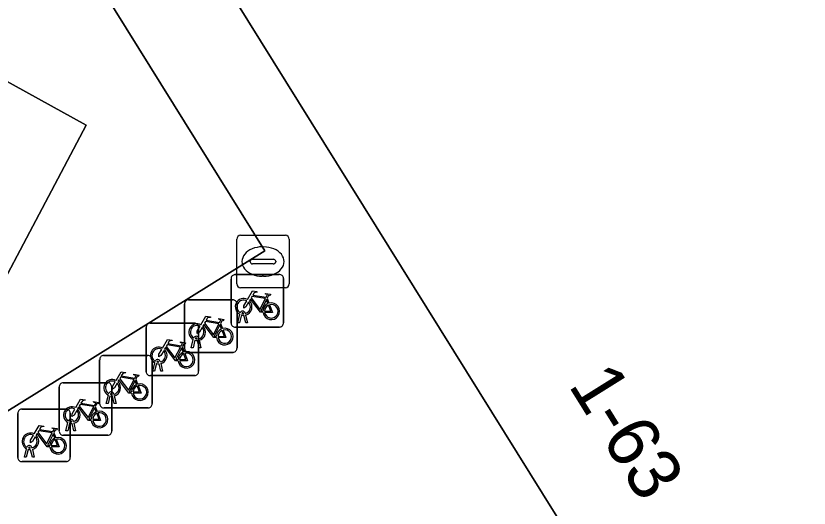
# Model space of a CAD drawing. Extents: x 159279 to 160377, y 384531 to 385888.
# Drawn here: x 159803.8 to 159818.92, y 385538.95 to 385548.32 of the extents above; entities that cross this region are included whole.
import ezdxf

# ---------------------------------------------------------------- set-up
doc = ezdxf.new("R2010")
doc.units = 0
for name, color, linetype in [('IMGEO_Fietsenrek', 7, 'Continuous'), ('IMGEO_Groenvoorziening', 7, 'Continuous'), ('IMGEO_Kolk', 7, 'Continuous'), ('IMGEO_Pand', 7, 'Continuous'), ('IMGEO_Pand_nummerreeks', 7, 'Continuous'), ('IMGEO_Parkeervlak_open', 7, 'Continuous'), ('IMGEO_Voetpad_open', 7, 'Continuous')]:
    doc.layers.add(name, color=color, linetype=linetype)

msp = doc.modelspace()

# ---------------------------------------------------------------- linework, layer by layer
at = {"layer": 'IMGEO_Fietsenrek'}
for p, q in [((159807.899, 385542.469), (159807.899, 385543.31)), ((159807.899, 385543.31), (159807.899, 385542.469)), ((159807.974, 385543.394), (159808.815, 385543.394)), ((159808.815, 385543.394), (159807.974, 385543.394)), ((159808.899, 385543.319), (159808.899, 385542.478)), ((159808.899, 385542.478), (159808.899, 385543.319)), ((159807.013, 385541.988), (159807.013, 385542.829)), ((159807.013, 385542.829), (159807.013, 385541.988)), ((159807.088, 385542.913), (159807.929, 385542.913)), ((159807.929, 385542.913), (159807.088, 385542.913)), ((159808.013, 385542.838), (159808.013, 385541.997)), ((159808.013, 385541.997), (159808.013, 385542.838)), ((159808.586, 385542.943), (159808.622, 385542.848)), ((159808.137, 385542.65), (159808.136, 385542.654)), ((159808.168, 385542.661), (159808.169, 385542.654)), ((159808.026, 385542.478), (159808.065, 385542.638)), ((159808.095, 385542.626), (159808.06, 385542.478)), ((159808.178, 385542.478), (159808.144, 385542.62)), ((159808.176, 385542.624), (159808.211, 385542.478)), ((159806.281, 385541.545), (159806.281, 385542.386)), ((159806.281, 385542.386), (159806.281, 385541.545)), ((159806.356, 385542.47), (159807.197, 385542.47)), ((159807.197, 385542.47), (159806.356, 385542.47)), ((159807.281, 385542.395), (159807.281, 385541.554)), ((159807.281, 385541.554), (159807.281, 385542.395)), ((159807.7, 385542.462), (159807.736, 385542.367)), ((159808.824, 385542.394), (159807.983, 385542.394)), ((159807.983, 385542.394), (159808.824, 385542.394)), ((159808.06, 385542.478), (159808.026, 385542.478)), ((159808.211, 385542.478), (159808.178, 385542.478)), ((159807.14, 385541.997), (159807.179, 385542.157)), ((159807.209, 385542.145), (159807.174, 385541.997)), ((159807.251, 385542.169), (159807.25, 385542.173)), ((159807.292, 385541.997), (159807.258, 385542.139)), ((159807.282, 385542.18), (159807.283, 385542.173)), ((159807.29, 385542.143), (159807.325, 385541.997)), ((159806.968, 385542.019), (159807.004, 385541.924)), ((159807.938, 385541.913), (159807.097, 385541.913)), ((159807.097, 385541.913), (159807.938, 385541.913)), ((159807.174, 385541.997), (159807.14, 385541.997)), ((159807.325, 385541.997), (159807.292, 385541.997)), ((159805.395, 385540.929), (159805.395, 385541.77)), ((159805.395, 385541.77), (159805.395, 385540.929)), ((159805.47, 385541.854), (159806.311, 385541.854)), ((159806.311, 385541.854), (159805.47, 385541.854)), ((159806.395, 385541.779), (159806.395, 385540.938)), ((159806.395, 385540.938), (159806.395, 385541.779)), ((159806.55, 385541.737), (159806.551, 385541.73)), ((159806.408, 385541.554), (159806.447, 385541.714)), ((159806.477, 385541.702), (159806.442, 385541.554)), ((159806.519, 385541.726), (159806.518, 385541.73)), ((159806.56, 385541.554), (159806.526, 385541.696)), ((159806.558, 385541.7), (159806.593, 385541.554)), ((159807.206, 385541.47), (159806.365, 385541.47)), ((159806.365, 385541.47), (159807.206, 385541.47)), ((159806.442, 385541.554), (159806.408, 385541.554)), ((159806.593, 385541.554), (159806.56, 385541.554)), ((159804.7, 385541.334), (159805.541, 385541.334)), ((159805.541, 385541.334), (159804.7, 385541.334)), ((159806.082, 385541.403), (159806.118, 385541.308)), ((159804.625, 385540.409), (159804.625, 385541.25)), ((159804.625, 385541.25), (159804.625, 385540.409)), ((159805.625, 385541.259), (159805.625, 385540.418)), ((159805.625, 385540.418), (159805.625, 385541.259)), ((159805.522, 385540.938), (159805.561, 385541.098)), ((159805.591, 385541.086), (159805.556, 385540.938)), ((159805.633, 385541.11), (159805.632, 385541.114)), ((159805.674, 385540.938), (159805.64, 385541.08)), ((159805.664, 385541.121), (159805.665, 385541.114)), ((159805.672, 385541.084), (159805.707, 385540.938)), ((159803.91, 385540.833), (159804.751, 385540.833)), ((159804.751, 385540.833), (159803.91, 385540.833)), ((159805.312, 385540.883), (159805.348, 385540.788)), ((159806.32, 385540.854), (159805.479, 385540.854)), ((159805.479, 385540.854), (159806.32, 385540.854)), ((159805.556, 385540.938), (159805.522, 385540.938)), ((159805.707, 385540.938), (159805.674, 385540.938)), ((159803.835, 385539.908), (159803.835, 385540.749)), ((159803.835, 385540.749), (159803.835, 385539.908)), ((159804.835, 385540.758), (159804.835, 385539.917)), ((159804.835, 385539.917), (159804.835, 385540.758)), ((159804.752, 385540.418), (159804.791, 385540.578)), ((159804.821, 385540.566), (159804.786, 385540.418)), ((159804.863, 385540.59), (159804.862, 385540.594)), ((159804.904, 385540.418), (159804.87, 385540.56)), ((159804.894, 385540.601), (159804.895, 385540.594)), ((159804.902, 385540.564), (159804.937, 385540.418)), ((159804.522, 385540.382), (159804.558, 385540.287)), ((159804.786, 385540.418), (159804.752, 385540.418)), ((159804.937, 385540.418), (159804.904, 385540.418)), ((159805.55, 385540.334), (159804.709, 385540.334)), ((159804.709, 385540.334), (159805.55, 385540.334)), ((159803.962, 385539.917), (159804.001, 385540.077)), ((159804.073, 385540.089), (159804.072, 385540.093)), ((159804.104, 385540.1), (159804.105, 385540.093)), ((159804.031, 385540.065), (159803.996, 385539.917)), ((159804.114, 385539.917), (159804.08, 385540.059)), ((159804.112, 385540.063), (159804.147, 385539.917)), ((159804.76, 385539.833), (159803.919, 385539.833)), ((159803.919, 385539.833), (159804.76, 385539.833)), ((159803.996, 385539.917), (159803.962, 385539.917)), ((159804.147, 385539.917), (159804.114, 385539.917))]:
    msp.add_line(p, q, dxfattribs=at)
for points in [[(159808.212, 385542.92), (159808.307, 385543.084), (159808.393, 385543.07), (159808.395, 385543.061), (159808.339, 385543.05), (159808.312, 385543.005), (159808.568, 385542.964)], [(159808.555, 385542.939), (159808.298, 385542.98), (159808.281, 385542.951), (159808.448, 385542.731), (159808.555, 385542.939)], [(159808.568, 385542.964), (159808.593, 385543.013), (159808.587, 385543.017), (159808.564, 385543.021), (159808.552, 385543.028), (159808.551, 385543.031), (159808.553, 385543.036), (159808.648, 385543.021), (159808.65, 385543.011), (159808.64, 385542.998), (159808.628, 385542.992), (159808.614, 385542.998), (159808.586, 385542.943)], [(159808.233, 385542.868), (159808.181, 385542.778), (159808.141, 385542.753), (159808.142, 385542.8), (159808.197, 385542.894)], [(159808.508, 385542.676), (159808.458, 385542.676), (159808.267, 385542.927), (159808.248, 385542.895)], [(159808.603, 385542.841), (159808.573, 385542.918), (159808.464, 385542.7), (159808.507, 385542.7)], [(159808.537, 385542.7), (159808.657, 385542.699), (159808.613, 385542.813)], [(159808.633, 385542.82), (159808.688, 385542.675), (159808.538, 385542.675)], [(159807.326, 385542.439), (159807.421, 385542.603), (159807.507, 385542.589), (159807.509, 385542.58), (159807.453, 385542.569), (159807.426, 385542.524), (159807.682, 385542.483)], [(159807.669, 385542.458), (159807.412, 385542.499), (159807.395, 385542.47), (159807.562, 385542.25), (159807.669, 385542.458)], [(159807.682, 385542.483), (159807.707, 385542.532), (159807.701, 385542.536), (159807.678, 385542.54), (159807.666, 385542.547), (159807.665, 385542.55), (159807.667, 385542.555), (159807.762, 385542.54), (159807.764, 385542.53), (159807.754, 385542.517), (159807.742, 385542.511), (159807.728, 385542.517), (159807.7, 385542.462)], [(159807.347, 385542.387), (159807.295, 385542.297), (159807.255, 385542.272), (159807.256, 385542.319), (159807.311, 385542.413)], [(159807.622, 385542.195), (159807.572, 385542.195), (159807.381, 385542.446), (159807.362, 385542.414)], [(159807.717, 385542.36), (159807.687, 385542.437), (159807.578, 385542.219), (159807.621, 385542.219)], [(159807.651, 385542.219), (159807.771, 385542.218), (159807.727, 385542.332)], [(159807.747, 385542.339), (159807.802, 385542.194), (159807.652, 385542.194)], [(159806.594, 385541.996), (159806.689, 385542.16), (159806.775, 385542.146), (159806.777, 385542.137), (159806.721, 385542.126), (159806.694, 385542.081), (159806.95, 385542.04)], [(159806.937, 385542.015), (159806.68, 385542.056), (159806.663, 385542.027), (159806.83, 385541.807), (159806.937, 385542.015)], [(159806.95, 385542.04), (159806.975, 385542.089), (159806.969, 385542.093), (159806.946, 385542.097), (159806.934, 385542.104), (159806.933, 385542.107), (159806.935, 385542.112), (159807.03, 385542.097), (159807.032, 385542.087), (159807.022, 385542.074), (159807.01, 385542.068), (159806.996, 385542.074), (159806.968, 385542.019)], [(159806.615, 385541.944), (159806.563, 385541.854), (159806.523, 385541.829), (159806.524, 385541.876), (159806.579, 385541.97)], [(159806.89, 385541.752), (159806.84, 385541.752), (159806.649, 385542.003), (159806.63, 385541.971)], [(159806.985, 385541.917), (159806.955, 385541.994), (159806.846, 385541.776), (159806.889, 385541.776)], [(159806.919, 385541.776), (159807.039, 385541.775), (159806.995, 385541.889)], [(159807.015, 385541.896), (159807.07, 385541.751), (159806.92, 385541.751)], [(159805.708, 385541.38), (159805.803, 385541.544), (159805.889, 385541.53), (159805.891, 385541.521), (159805.835, 385541.51), (159805.808, 385541.465), (159806.064, 385541.424)], [(159806.051, 385541.399), (159805.794, 385541.44), (159805.777, 385541.411), (159805.944, 385541.191), (159806.051, 385541.399)], [(159806.064, 385541.424), (159806.089, 385541.473), (159806.083, 385541.477), (159806.06, 385541.481), (159806.048, 385541.488), (159806.047, 385541.491), (159806.049, 385541.496), (159806.144, 385541.481), (159806.146, 385541.471), (159806.136, 385541.458), (159806.124, 385541.452), (159806.11, 385541.458), (159806.082, 385541.403)], [(159805.729, 385541.328), (159805.677, 385541.238), (159805.637, 385541.213), (159805.638, 385541.26), (159805.693, 385541.354)], [(159806.004, 385541.136), (159805.954, 385541.136), (159805.763, 385541.387), (159805.744, 385541.355)], [(159806.099, 385541.301), (159806.069, 385541.378), (159805.96, 385541.16), (159806.003, 385541.16)], [(159806.033, 385541.16), (159806.153, 385541.159), (159806.109, 385541.273)], [(159806.129, 385541.28), (159806.184, 385541.135), (159806.034, 385541.135)], [(159804.938, 385540.86), (159805.033, 385541.024), (159805.119, 385541.01), (159805.121, 385541.001), (159805.065, 385540.99), (159805.038, 385540.945), (159805.294, 385540.904)], [(159804.959, 385540.808), (159804.907, 385540.718), (159804.867, 385540.693), (159804.868, 385540.74), (159804.923, 385540.834)], [(159805.234, 385540.616), (159805.184, 385540.616), (159804.993, 385540.867), (159804.974, 385540.835)], [(159805.281, 385540.879), (159805.024, 385540.92), (159805.007, 385540.891), (159805.174, 385540.671), (159805.281, 385540.879)], [(159805.329, 385540.781), (159805.299, 385540.858), (159805.19, 385540.64), (159805.233, 385540.64)], [(159805.294, 385540.904), (159805.319, 385540.953), (159805.313, 385540.957), (159805.29, 385540.961), (159805.278, 385540.968), (159805.277, 385540.971), (159805.279, 385540.976), (159805.374, 385540.961), (159805.376, 385540.951), (159805.366, 385540.938), (159805.354, 385540.932), (159805.34, 385540.938), (159805.312, 385540.883)], [(159805.263, 385540.64), (159805.383, 385540.639), (159805.339, 385540.753)], [(159805.359, 385540.76), (159805.414, 385540.615), (159805.264, 385540.615)], [(159804.148, 385540.359), (159804.243, 385540.523), (159804.329, 385540.509), (159804.331, 385540.5), (159804.275, 385540.489), (159804.248, 385540.444), (159804.504, 385540.403)], [(159804.491, 385540.378), (159804.234, 385540.419), (159804.217, 385540.39), (159804.384, 385540.17), (159804.491, 385540.378)], [(159804.504, 385540.403), (159804.529, 385540.452), (159804.523, 385540.456), (159804.5, 385540.46), (159804.488, 385540.467), (159804.487, 385540.47), (159804.489, 385540.475), (159804.584, 385540.46), (159804.586, 385540.45), (159804.576, 385540.437), (159804.564, 385540.431), (159804.55, 385540.437), (159804.522, 385540.382)], [(159804.169, 385540.307), (159804.117, 385540.217), (159804.077, 385540.192), (159804.078, 385540.239), (159804.133, 385540.333)], [(159804.444, 385540.115), (159804.394, 385540.115), (159804.203, 385540.366), (159804.184, 385540.334)], [(159804.539, 385540.28), (159804.509, 385540.357), (159804.4, 385540.139), (159804.443, 385540.139)], [(159804.473, 385540.139), (159804.593, 385540.138), (159804.549, 385540.252)], [(159804.569, 385540.259), (159804.624, 385540.114), (159804.474, 385540.114)]]:
    msp.add_lwpolyline(points, dxfattribs=at)
for centre, radius, start, end in [((159807.977, 385543.316), 0.0779, 92.4484, 184.2845), ((159807.977, 385543.316), 0.0779, 92.4484, 184.2845), ((159808.821, 385543.316), 0.0779, 2.4484, 94.2845), ((159808.821, 385543.316), 0.0779, 2.4484, 94.2845), ((159807.091, 385542.835), 0.0779, 92.4484, 184.2845), ((159807.091, 385542.835), 0.0779, 92.4484, 184.2845), ((159807.935, 385542.835), 0.0779, 2.4484, 94.2845), ((159807.935, 385542.835), 0.0779, 2.4484, 94.2845), ((159808.139, 385542.779), 0.159, 62.6766, 242.1369), ((159808.139, 385542.779), 0.129, 63.3192, 238.903), ((159808.139, 385542.779), 0.129, 283.6043, 43.4302), ((159808.139, 385542.779), 0.159, 283.5766, 46.6042), ((159808.666, 385542.695), 0.159, 113.3408, 178.3217), ((159808.666, 385542.695), 0.159, 187.0065, 105.7708), ((159808.666, 385542.695), 0.129, 113.923, 177.9556), ((159808.666, 385542.695), 0.129, 188.6715, 104.5883), ((159808.119, 385542.65), 0.0499, 12.8025, 158.6934), ((159808.119, 385542.65), 0.0174, 12.8025, 163.4502), ((159808.139, 385542.779), 0.129, 253.415, 269.0204), ((159808.139, 385542.779), 0.159, 253.9967, 271.7867), ((159806.359, 385542.392), 0.0779, 92.4484, 184.2845), ((159806.359, 385542.392), 0.0779, 92.4484, 184.2845), ((159807.253, 385542.298), 0.159, 62.6766, 242.1369), ((159807.253, 385542.298), 0.129, 63.3192, 238.903), ((159807.203, 385542.392), 0.0779, 2.4484, 94.2845), ((159807.203, 385542.392), 0.0779, 2.4484, 94.2845), ((159807.253, 385542.298), 0.129, 283.6043, 43.4302), ((159807.253, 385542.298), 0.159, 283.5766, 46.6042), ((159807.78, 385542.214), 0.159, 113.3408, 178.3217), ((159807.78, 385542.214), 0.159, 187.0065, 105.7708), ((159807.78, 385542.214), 0.129, 188.6715, 104.5883), ((159807.977, 385542.472), 0.0779, 182.4484, 274.2845), ((159807.977, 385542.472), 0.0779, 182.4484, 274.2845), ((159808.821, 385542.472), 0.0779, 272.4484, 4.2845), ((159808.821, 385542.472), 0.0779, 272.4484, 4.2845), ((159807.233, 385542.169), 0.0499, 12.8025, 158.6934), ((159807.78, 385542.214), 0.129, 113.923, 177.9556), ((159807.253, 385542.298), 0.159, 253.9967, 271.7867), ((159807.233, 385542.169), 0.0174, 12.8025, 163.4502), ((159807.253, 385542.298), 0.129, 253.415, 269.0204), ((159806.521, 385541.855), 0.159, 62.6766, 242.1369), ((159806.521, 385541.855), 0.129, 63.3192, 238.903), ((159806.521, 385541.855), 0.129, 283.6043, 43.4302), ((159806.521, 385541.855), 0.159, 283.5766, 46.6042), ((159807.048, 385541.771), 0.159, 113.3408, 178.3217), ((159807.048, 385541.771), 0.159, 187.0065, 105.7708), ((159807.048, 385541.771), 0.129, 113.923, 177.9556), ((159807.048, 385541.771), 0.129, 188.6715, 104.5883), ((159807.091, 385541.991), 0.0779, 182.4484, 274.2845), ((159807.091, 385541.991), 0.0779, 182.4484, 274.2845), ((159807.935, 385541.991), 0.0779, 272.4484, 4.2845), ((159807.935, 385541.991), 0.0779, 272.4484, 4.2845), ((159805.473, 385541.776), 0.0779, 92.4484, 184.2845), ((159805.473, 385541.776), 0.0779, 92.4484, 184.2845), ((159806.317, 385541.776), 0.0779, 2.4484, 94.2845), ((159806.317, 385541.776), 0.0779, 2.4484, 94.2845), ((159806.501, 385541.726), 0.0499, 12.8025, 158.6934), ((159806.501, 385541.726), 0.0174, 12.8025, 163.4502), ((159806.521, 385541.855), 0.159, 253.9967, 271.7867), ((159806.521, 385541.855), 0.129, 253.415, 269.0204), ((159806.359, 385541.548), 0.0779, 182.4484, 274.2845), ((159806.359, 385541.548), 0.0779, 182.4484, 274.2845), ((159807.203, 385541.548), 0.0779, 272.4484, 4.2845), ((159807.203, 385541.548), 0.0779, 272.4484, 4.2845), ((159804.703, 385541.256), 0.0779, 92.4484, 184.2845), ((159804.703, 385541.256), 0.0779, 92.4484, 184.2845), ((159805.635, 385541.239), 0.159, 62.6766, 242.1369), ((159805.635, 385541.239), 0.129, 63.3192, 238.903), ((159805.547, 385541.256), 0.0779, 2.4484, 94.2845), ((159805.547, 385541.256), 0.0779, 2.4484, 94.2845), ((159805.635, 385541.239), 0.129, 283.6043, 43.4302), ((159805.635, 385541.239), 0.159, 283.5766, 46.6042), ((159806.162, 385541.155), 0.159, 113.3408, 178.3217), ((159806.162, 385541.155), 0.159, 187.0065, 105.7708), ((159806.162, 385541.155), 0.129, 188.6715, 104.5883), ((159805.615, 385541.11), 0.0499, 12.8025, 158.6934), ((159806.162, 385541.155), 0.129, 113.923, 177.9556), ((159805.635, 385541.239), 0.159, 253.9967, 271.7867), ((159805.615, 385541.11), 0.0174, 12.8025, 163.4502), ((159805.635, 385541.239), 0.129, 253.415, 269.0204), ((159803.913, 385540.755), 0.0779, 92.4484, 184.2845), ((159803.913, 385540.755), 0.0779, 92.4484, 184.2845), ((159804.865, 385540.719), 0.159, 62.6766, 242.1369), ((159804.865, 385540.719), 0.129, 63.3192, 238.903), ((159804.757, 385540.755), 0.0779, 2.4484, 94.2845), ((159804.757, 385540.755), 0.0779, 2.4484, 94.2845), ((159804.865, 385540.719), 0.159, 283.5766, 46.6042), ((159805.473, 385540.932), 0.0779, 182.4484, 274.2845), ((159805.473, 385540.932), 0.0779, 182.4484, 274.2845), ((159806.317, 385540.932), 0.0779, 272.4484, 4.2845), ((159806.317, 385540.932), 0.0779, 272.4484, 4.2845), ((159804.865, 385540.719), 0.129, 283.6043, 43.4302), ((159805.392, 385540.635), 0.159, 113.3408, 178.3217), ((159805.392, 385540.635), 0.159, 187.0065, 105.7708), ((159805.392, 385540.635), 0.129, 113.923, 177.9556), ((159805.392, 385540.635), 0.129, 188.6715, 104.5883), ((159804.845, 385540.59), 0.0499, 12.8025, 158.6934), ((159804.865, 385540.719), 0.159, 253.9967, 271.7867), ((159804.845, 385540.59), 0.0174, 12.8025, 163.4502), ((159804.865, 385540.719), 0.129, 253.415, 269.0204), ((159804.075, 385540.218), 0.159, 62.6766, 242.1369), ((159804.703, 385540.412), 0.0779, 182.4484, 274.2845), ((159804.703, 385540.412), 0.0779, 182.4484, 274.2845), ((159805.547, 385540.412), 0.0779, 272.4484, 4.2845), ((159805.547, 385540.412), 0.0779, 272.4484, 4.2845), ((159804.075, 385540.218), 0.129, 63.3192, 238.903), ((159804.075, 385540.218), 0.129, 283.6043, 43.4302), ((159804.075, 385540.218), 0.159, 283.5766, 46.6042), ((159804.602, 385540.134), 0.159, 113.3408, 178.3217), ((159804.602, 385540.134), 0.159, 187.0065, 105.7708), ((159804.602, 385540.134), 0.129, 113.923, 177.9556), ((159804.602, 385540.134), 0.129, 188.6715, 104.5883), ((159804.055, 385540.089), 0.0499, 12.8025, 158.6934), ((159804.055, 385540.089), 0.0174, 12.8025, 163.4502), ((159804.075, 385540.218), 0.129, 253.415, 269.0204), ((159804.075, 385540.218), 0.159, 253.9967, 271.7867), ((159803.913, 385539.911), 0.0779, 182.4484, 274.2845), ((159803.913, 385539.911), 0.0779, 182.4484, 274.2845), ((159804.757, 385539.911), 0.0779, 272.4484, 4.2845), ((159804.757, 385539.911), 0.0779, 272.4484, 4.2845)]:
    msp.add_arc(centre, radius, start, end, dxfattribs=at)
at = {"layer": 'IMGEO_Groenvoorziening'}
msp.add_lwpolyline([(159795.835, 385564.236), (159790.21, 385560.723), (159794.244, 385554.081), (159796.098, 385557.554), (159799.024, 385556.06), (159798.319, 385554.774), (159800.592, 385553.562), (159799.882, 385552.277), (159802.124, 385551.043), (159801.443, 385549.762), (159803.682, 385548.562), (159803.071, 385547.378), (159805.138, 385546.243), (159802.378, 385541.035), (159802.847, 385540.306), (159808.541, 385543.849)], close=True, dxfattribs=at)
at = {"layer": 'IMGEO_Kolk'}
for p, q in [((159808.007, 385543.217), (159808.007, 385544.069)), ((159808.082, 385544.143), (159808.934, 385544.143)), ((159809.008, 385544.069), (159809.008, 385543.217)), ((159808.495, 385543.923), (159808.52, 385543.923)), ((159808.266, 385543.637), (159808.266, 385543.649)), ((159808.704, 385543.6), (159808.306, 385543.6)), ((159808.309, 385543.686), (159808.707, 385543.686)), ((159808.75, 385543.649), (159808.75, 385543.637)), ((159808.518, 385543.363), (159808.493, 385543.363)), ((159808.934, 385543.143), (159808.082, 385543.143))]:
    msp.add_line(p, q, dxfattribs=at)
for points in [[(159808.007, 385543.217), (159808.007, 385544.069)], [(159808.082, 385544.143), (159808.934, 385544.143)], [(159809.008, 385544.069), (159809.008, 385543.217)], [(159808.934, 385543.143), (159808.082, 385543.143)]]:
    msp.add_lwpolyline(points, dxfattribs=at)
for centre, radius, start, end in [((159808.084, 385544.067), 0.0765, 91.552, 178.448), ((159808.084, 385544.067), 0.0765, 91.552, 178.448), ((159808.932, 385544.067), 0.0765, 1.552, 88.448), ((159808.932, 385544.067), 0.0765, 1.552, 88.448), ((159808.306, 385543.646), 0.0403, 85.8775, 175.7526), ((159808.303, 385543.636), 0.0366, 178.938, 274.7102), ((159808.707, 385543.643), 0.043, 264.8664, 352.4533), ((159808.711, 385543.648), 0.0386, 1.7309, 96.639), ((159808.084, 385543.219), 0.0765, 181.552, 268.448), ((159808.084, 385543.219), 0.0765, 181.552, 268.448), ((159808.932, 385543.219), 0.0765, 271.552, 358.448), ((159808.932, 385543.219), 0.0765, 271.552, 358.448)]:
    msp.add_arc(centre, radius, start, end, dxfattribs=at)
for centre, major_axis, ratio, start_param, end_param in [((159808.494, 385543.643), (-0.387, 0.002), 0.722429, 4.712389, 7.853982), ((159808.519, 385543.643), (-0.39, 0.002), 0.717154, 1.570796, 4.712389)]:
    msp.add_ellipse(centre, major_axis=major_axis, ratio=ratio, start_param=start_param, end_param=end_param, dxfattribs=at)
at = {"layer": 'IMGEO_Pand'}
msp.add_lwpolyline([(159817.007, 385580.869), (159811.586, 385577.468), (159805.406, 385573.591), (159804.077, 385575.728), (159802.913, 385574.996), (159794.714, 385569.897), (159821.203, 385527.404), (159836.253, 385503.261), (159841.644, 385506.638), (159847.853, 385510.528), (159849.182, 385508.397), (159855.088, 385512.08), (159857.661, 385513.679), (159858.523, 385514.215), (159857.359, 385516.083)], close=True, dxfattribs=at)
at = {"layer": 'IMGEO_Parkeervlak_open'}
msp.add_lwpolyline([(159794.244, 385554.081), (159802.378, 385541.035), (159805.138, 385546.243), (159803.071, 385547.378), (159803.682, 385548.562), (159801.443, 385549.762), (159802.124, 385551.043), (159799.882, 385552.277), (159800.592, 385553.562), (159798.319, 385554.774), (159799.024, 385556.06), (159796.098, 385557.554)], close=True, dxfattribs=at)
at = {"layer": 'IMGEO_Voetpad_open'}
for points in [[(159836.749, 385485.944), (159835.092, 385488.659), (159828.464, 385499.234), (159826.52, 385502.354), (159819.928, 385512.925), (159818.002, 385516.02), (159809.878, 385529.013), (159806.473, 385534.483), (159812.202, 385538.048), (159840.851, 385492.078), (159844.168, 385486.864), (159847.606, 385489.047), (159844.614, 385493.79), (159842.91, 385492.718), (159836.253, 385503.261), (159821.203, 385527.404), (159794.714, 385569.897), (159802.913, 385574.996)], [(159795.835, 385564.236), (159808.541, 385543.849), (159802.847, 385540.306), (159802.378, 385541.035), (159794.244, 385554.081)]]:
    msp.add_lwpolyline(points, dxfattribs=at)

# ---------------------------------------------------------------- texts
at = {"layer": 'IMGEO_Pand_nummerreeks'}
msp.add_text('1-63', height=1, rotation=301.9365, dxfattribs=at).set_placement((159814.316, 385541.288))

doc.saveas('drawing.dxf')
